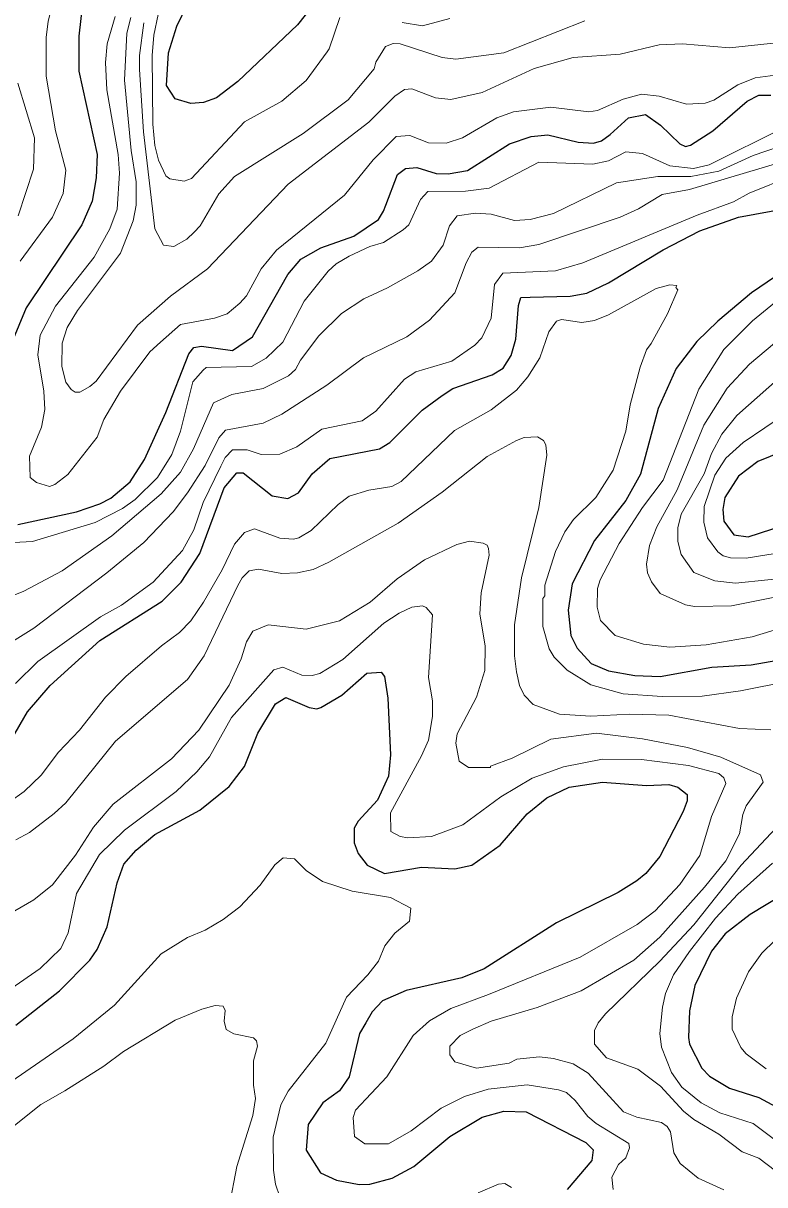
# Model space of a CAD drawing. Extents: x 423 to 448.8, y 7456.3 to 7484.
# Drawn here: x 432.836 to 434.009, y 7481.165 to 7483.003 of the extents above; entities that cross this region are included whole.
import ezdxf

# ---------------------------------------------------------------- set-up
doc = ezdxf.new("R2010")
doc.units = 0
doc.header["$LTSCALE"] = 0.032
doc.layers.add('1', color=7, linetype='Continuous', lineweight=25)
doc.layers.add('2', color=7, linetype='Continuous', lineweight=13)

msp = doc.modelspace()

# ---------------------------------------------------------------- linework, layer by layer
at = {"layer": '1'}
for points in [[(433.3265, 7483.0724), (433.27, 7483.0005), (433.1757, 7482.9107), (433.1417, 7482.8852), (433.1216, 7482.8775), (433.1014, 7482.876), (433.0766, 7482.8837), (433.0628, 7482.9046), (433.0658, 7482.9564), (433.079, 7482.9982), (433.1386, 7483.1219)], [(432.9305, 7483.0384), (432.9243, 7482.9827), (432.9243, 7482.927), (432.9529, 7482.7955), (432.9514, 7482.7584), (432.9452, 7482.7213), (432.9289, 7482.6842), (432.8407, 7482.5527), (432.8176, 7482.497)], [(432.8276, 7482.21), (432.9205, 7482.2301), (432.9576, 7482.2425), (432.9745, 7482.2518), (433.0055, 7482.2773), (433.0279, 7482.3129), (433.062, 7482.3871), (433.0983, 7482.48), (433.1061, 7482.49), (433.1184, 7482.4923), (433.1672, 7482.4853), (433.1989, 7482.507), (433.2546, 7482.6053), (433.2754, 7482.63), (433.3072, 7482.6478), (433.359, 7482.6663), (433.3984, 7482.6926), (433.4062, 7482.7058), (433.41, 7482.7151), (433.4286, 7482.7638), (433.441, 7482.7731), (433.4587, 7482.7746), (433.4897, 7482.7654), (433.5083, 7482.7646), (433.5392, 7482.77), (433.6057, 7482.8125), (433.6398, 7482.8241), (433.666, 7482.8264), (433.714, 7482.8149), (433.7387, 7482.8133), (433.7511, 7482.8172), (433.765, 7482.8272), (433.7937, 7482.8535), (433.8208, 7482.8589), (433.8447, 7482.8419), (433.8749, 7482.8125), (433.8841, 7482.8082), (433.8919, 7482.8102), (433.9275, 7482.8326), (433.9816, 7482.8798), (434.0002, 7482.8891), (434.0188, 7482.8891)], [(433.6196, 7482.5565), (433.6237, 7482.5689), (433.6382, 7482.5697), (433.7016, 7482.5712), (433.7279, 7482.5758), (433.762, 7482.5921), (433.8486, 7482.6447), (433.9066, 7482.6748), (433.9677, 7482.6965), (434.0714, 7482.7151)], [(434.0512, 7482.6192), (433.9886, 7482.5766), (433.9352, 7482.5317), (433.902, 7482.4993), (433.8694, 7482.4568), (433.8409, 7482.3933), (433.813, 7482.2897), (433.7898, 7482.2479), (433.7403, 7482.1845), (433.7047, 7482.1164), (433.6985, 7482.0747), (433.7024, 7482.0344), (433.7124, 7482.0143), (433.7349, 7481.9903), (433.762, 7481.9787), (433.8037, 7481.971), (433.844, 7481.9695), (433.9259, 7481.9842), (433.9878, 7481.988), (434.0512, 7481.9989)], [(432.7975, 7481.8364), (432.8431, 7481.9138), (432.8787, 7481.9555), (432.9576, 7482.0267), (433.0558, 7482.0886), (433.0859, 7482.1187), (433.1154, 7482.1644), (433.154, 7482.268), (433.1741, 7482.292), (433.1842, 7482.292), (433.2298, 7482.2556), (433.2546, 7482.251), (433.2716, 7482.2603), (433.2932, 7482.2904), (433.3211, 7482.3144), (433.4, 7482.3299), (433.4162, 7482.34), (433.4673, 7482.391), (433.499, 7482.4142), (433.516, 7482.425), (433.5779, 7482.4467), (433.5956, 7482.4575), (433.608, 7482.4776), (433.6158, 7482.5032), (433.6196, 7482.5565)], [(434.0543, 7482.3322), (433.9987, 7482.3098), (433.9677, 7482.2866), (433.946, 7482.2526), (433.9429, 7482.234), (433.9445, 7482.2154), (433.9607, 7482.1937), (433.9832, 7482.1907), (434.0582, 7482.2146)], [(432.8245, 7481.418), (432.8934, 7481.4721), (432.9413, 7481.5209), (432.9529, 7481.5379), (432.9692, 7481.5735), (432.9846, 7481.6431), (432.9954, 7481.6725), (433.0148, 7481.6949), (433.0442, 7481.7196), (433.1154, 7481.7583), (433.1618, 7481.7954), (433.1865, 7481.8272), (433.2074, 7481.8798), (433.2352, 7481.9261), (433.2515, 7481.9362), (433.2886, 7481.9207), (433.3009, 7481.9184), (433.3072, 7481.9207), (433.3404, 7481.9401), (433.3798, 7481.9749), (433.4023, 7481.9764), (433.4077, 7481.9695), (433.4131, 7481.9354), (433.417, 7481.8457), (433.4139, 7481.8117), (433.3969, 7481.7738), (433.366, 7481.7405), (433.3598, 7481.7297), (433.3598, 7481.7065), (433.366, 7481.6895), (433.3806, 7481.6709), (433.4077, 7481.6578), (433.4665, 7481.6678), (433.5191, 7481.6655), (433.5461, 7481.6709), (433.591, 7481.7026), (433.6336, 7481.7521), (433.6645, 7481.7776), (433.7001, 7481.7947), (433.7527, 7481.8024), (433.8223, 7481.797), (433.8579, 7481.7985), (433.8718, 7481.7946), (433.8865, 7481.783), (433.8865, 7481.773), (433.8803, 7481.756), (433.8432, 7481.6848), (433.8215, 7481.6577), (433.8068, 7481.6461), (433.7774, 7481.6276), (433.68, 7481.5796), (433.5655, 7481.5069), (433.5299, 7481.493), (433.4418, 7481.4729), (433.4046, 7481.4567), (433.3884, 7481.4389), (433.3783, 7481.4219), (433.3682, 7481.4049), (433.352, 7481.336), (433.3365, 7481.3143), (433.3103, 7481.295), (433.287, 7481.261), (433.2839, 7481.22), (433.3064, 7481.1844), (433.3319, 7481.1728), (433.3675, 7481.1658), (433.3845, 7481.1666), (433.4201, 7481.1759)], [(434.0675, 7481.6423), (433.9863, 7481.5928), (433.9468, 7481.5626), (433.9251, 7481.5348), (433.8989, 7481.4807), (433.8904, 7481.4404), (433.8888, 7481.3987), (433.8904, 7481.3878), (433.9097, 7481.3499), (433.9221, 7481.3375), (433.9537, 7481.3182), (434.0002, 7481.3035), (434.042, 7481.2811)], [(433.4201, 7481.1759), (433.4541, 7481.1945), (433.5113, 7481.2416), (433.5624, 7481.2726), (433.5965, 7481.2819), (433.632, 7481.2811), (433.7263, 7481.2324), (433.738, 7481.2208), (433.7356, 7481.2037), (433.697, 7481.1581)]]:
    msp.add_lwpolyline(points, dxfattribs=at)
at = {"layer": '2'}
for points in [[(432.8361, 7483.3524), (432.8531, 7483.3261), (432.8632, 7483.3168), (432.9174, 7483.2766), (432.956, 7483.2526), (432.9684, 7483.2395), (432.9684, 7483.2062), (432.9583, 7483.1915), (432.915, 7483.1173), (432.891, 7483.0678), (432.8756, 7483.0059), (432.8725, 7482.9812), (432.8725, 7482.9193), (432.8872, 7482.8327), (432.9034, 7482.7708), (432.8995, 7482.7337), (432.8825, 7482.6965), (432.8315, 7482.6269)], [(432.9815, 7483.0137), (432.9691, 7482.9703), (432.9661, 7482.9409), (432.9684, 7482.8976), (432.9862, 7482.7955), (432.9885, 7482.7661), (432.9846, 7482.7089), (432.973, 7482.678), (432.9483, 7482.6331), (432.8872, 7482.5557), (432.8632, 7482.5094), (432.8593, 7482.4784), (432.8686, 7482.4212), (432.8701, 7482.3918), (432.8648, 7482.3639), (432.8462, 7482.3183), (432.847, 7482.2843), (432.857, 7482.2765), (432.8779, 7482.2703), (432.8864, 7482.2734), (432.9065, 7482.2889), (432.9529, 7482.3484), (432.9638, 7482.3763), (432.99, 7482.4212), (433.0365, 7482.483), (433.0534, 7482.4985), (433.0852, 7482.5264), (433.1386, 7482.5364), (433.1586, 7482.5434), (433.1788, 7482.5604), (433.1896, 7482.572), (433.2128, 7482.6145), (433.2368, 7482.6439), (433.3443, 7482.7313), (433.3899, 7482.787), (433.4262, 7482.8241), (433.448, 7482.8257), (433.4773, 7482.8141), (433.5052, 7482.8133), (433.5314, 7482.8218), (433.5856, 7482.8535), (433.6119, 7482.8628), (433.6707, 7482.8705), (433.731, 7482.8628), (433.745, 7482.8651), (433.7852, 7482.8829), (433.8146, 7482.8906), (433.8424, 7482.8875), (433.8857, 7482.8752), (433.9151, 7482.8767), (433.929, 7482.8814), (433.9669, 7482.9054), (433.994, 7482.9169), (434.0652, 7482.9262)], [(433.0063, 7483.0121), (433.0001, 7482.9874), (432.9962, 7482.9131), (433.007, 7482.8017), (433.0148, 7482.7522), (433.0148, 7482.7151), (433.0101, 7482.6903), (432.99, 7482.6393), (432.922, 7482.5488), (432.9057, 7482.5217), (432.898, 7482.497), (432.8972, 7482.4599), (432.9034, 7482.4351), (432.9119, 7482.4235), (432.9181, 7482.4196), (432.9258, 7482.4196), (432.9413, 7482.4281), (432.9513, 7482.4366), (433.0171, 7482.5256), (433.069, 7482.5712), (433.1277, 7482.6145), (433.2553, 7482.7483), (433.383, 7482.8465), (433.424, 7482.8876), (433.4394, 7482.8984), (433.451, 7482.8991), (433.4882, 7482.8852), (433.5129, 7482.8822)], [(433.0496, 7483.0167), (433.0426, 7482.9843), (433.0403, 7482.9518), (433.0411, 7482.8435), (433.0442, 7482.8095), (433.0504, 7482.7863), (433.062, 7482.7615), (433.0682, 7482.7569), (433.0906, 7482.753), (433.1022, 7482.7576), (433.1865, 7482.8473), (433.2453, 7482.8798), (433.284, 7482.9123), (433.3172, 7482.9579), (433.3203, 7482.9626), (433.3373, 7483.0121)], [(433.4356, 7483.0044), (433.4681, 7482.9989), (433.5114, 7483.0106)], [(433.7248, 7483.0067), (433.5965, 7482.9564), (433.5207, 7482.9463), (433.499, 7482.9487), (433.4325, 7482.9703), (433.4217, 7482.9711), (433.4093, 7482.9664), (433.3938, 7482.9417), (433.3915, 7482.9309), (433.3505, 7482.8821), (433.2793, 7482.8288), (433.1703, 7482.7607), (433.1455, 7482.7329), (433.1161, 7482.6826), (433.1068, 7482.6725), (433.0952, 7482.6617), (433.0743, 7482.6501), (433.0581, 7482.6517), (433.0442, 7482.678), (433.0264, 7482.8311), (433.0202, 7482.9301), (433.0202, 7482.9518), (433.0271, 7483.0036)], [(433.5129, 7482.8822), (433.5624, 7482.8937), (433.6444, 7482.9316), (433.7063, 7482.9487), (433.7805, 7482.9541), (433.8424, 7482.9688), (433.8795, 7482.9703), (433.9538, 7482.9641), (434.0528, 7482.9749)], [(432.8284, 7482.6981), (432.8523, 7482.7723), (432.8539, 7482.8218), (432.8276, 7482.9085)], [(432.8013, 7482.1806), (432.8508, 7482.1829), (432.9498, 7482.2131), (432.9932, 7482.2355), (433.0133, 7482.2494), (433.0488, 7482.2843), (433.0712, 7482.3206), (433.0852, 7482.3578), (433.1045, 7482.4358), (433.1207, 7482.4544), (433.1254, 7482.4583), (433.1973, 7482.4598), (433.2206, 7482.473), (433.2468, 7482.4985), (433.2808, 7482.5635), (433.3188, 7482.6107), (433.3311, 7482.6223), (433.352, 7482.6346), (433.3845, 7482.6501), (433.4062, 7482.6563), (433.4371, 7482.6764), (433.4464, 7482.6841), (433.4649, 7482.7244), (433.4765, 7482.7367), (433.5361, 7482.7375), (433.5733, 7482.7421), (433.6521, 7482.7832), (433.7372, 7482.7801), (433.762, 7482.7854), (433.7898, 7482.7994), (433.8161, 7482.797), (433.8594, 7482.7777), (433.8966, 7482.7731), (433.9213, 7482.7793), (434.0404, 7482.838)], [(434.0528, 7482.8148), (433.9909, 7482.794), (433.9369, 7482.769), (433.8927, 7482.7604), (433.8402, 7482.7604), (433.7751, 7482.7504), (433.6753, 7482.7019), (433.6382, 7482.6926), (433.6135, 7482.6911), (433.5763, 7482.7012), (433.5516, 7482.7027), (433.523, 7482.6981), (433.5106, 7482.6826), (433.5005, 7482.6517), (433.482, 7482.6269), (433.4603, 7482.6114), (433.4124, 7482.5843), (433.3752, 7482.5673), (433.3397, 7482.5441), (433.3041, 7482.5086), (433.2747, 7482.4699), (433.2669, 7482.4552), (433.2561, 7482.4451), (433.2159, 7482.425), (433.1664, 7482.4157), (433.137, 7482.4026), (433.1053, 7482.3299), (433.0852, 7482.2928), (433.0542, 7482.2587), (432.9761, 7482.1922), (432.898, 7482.1365), (432.8369, 7482.1048), (432.7874, 7482.0847)], [(432.741, 7481.9764), (432.8531, 7482.046), (432.9684, 7482.1334), (433.0272, 7482.1814), (433.0735, 7482.2301), (433.096, 7482.2603), (433.1239, 7482.3036), (433.1455, 7482.3469), (433.1563, 7482.3593), (433.2159, 7482.3701), (433.2453, 7482.3848), (433.3165, 7482.4304), (433.3745, 7482.4738), (433.4433, 7482.507), (433.4789, 7482.5333), (433.5191, 7482.5766), (433.5369, 7482.6238), (433.5462, 7482.6408), (433.5562, 7482.6486), (433.6212, 7482.6478), (433.6521, 7482.6532), (433.7805, 7482.6965), (433.8099, 7482.7096), (433.847, 7482.7321), (433.8904, 7482.7398), (434.0652, 7482.7924)], [(432.8238, 7481.9587), (432.8593, 7481.9934), (432.9583, 7482.0638), (432.9916, 7482.0824), (433.0419, 7482.1187), (433.0883, 7482.169), (433.1061, 7482.2015), (433.1207, 7482.2448), (433.1486, 7482.3021), (433.1555, 7482.316), (433.1672, 7482.3283), (433.1904, 7482.3283), (433.2128, 7482.3206), (433.2422, 7482.3214), (433.2693, 7482.333), (433.3087, 7482.3608), (433.3722, 7482.374), (433.3938, 7482.3894), (433.4394, 7482.4397), (433.4572, 7482.4513), (433.5145, 7482.4683), (433.5508, 7482.4939), (433.5616, 7482.5055), (433.5763, 7482.5364), (433.5817, 7482.5898), (433.5949, 7482.6076), (433.6784, 7482.6114), (433.7218, 7482.6238), (433.9027, 7482.6996), (433.96, 7482.7205), (433.9847, 7482.7344), (434.0528, 7482.7615)], [(433.383, 7482.2641), (433.4193, 7482.2703), (433.434, 7482.2781), (433.5183, 7482.3585), (433.5763, 7482.3917), (433.6166, 7482.4227), (433.6343, 7482.4436), (433.6537, 7482.4738), (433.6676, 7482.5147), (433.6799, 7482.5318), (433.6877, 7482.5341), (433.7202, 7482.5295), (433.7403, 7482.5326), (433.762, 7482.5418), (433.8378, 7482.5836), (433.8594, 7482.589), (433.8702, 7482.5882), (433.8687, 7482.5852), (433.8718, 7482.5813), (433.8555, 7482.5434), (433.8299, 7482.4963), (433.8223, 7482.4861), (433.8122, 7482.4591), (433.7967, 7482.3995), (433.7898, 7482.3578), (433.7697, 7482.2959), (433.7419, 7482.2525), (433.707, 7482.2177), (433.6931, 7482.1984), (433.6784, 7482.1675), (433.6614, 7482.1141), (433.6614, 7482.0971), (433.6583, 7482.0932), (433.6583, 7482.0484), (433.6684, 7482.0135), (433.6761, 7482.0004), (433.697, 7481.9795), (433.7341, 7481.9563), (433.7852, 7481.9424), (433.8471, 7481.9377), (433.9105, 7481.9385), (433.9708, 7481.947), (434.1224, 7481.9772)], [(434.042, 7482.5751), (433.9901, 7482.5325), (433.9445, 7482.4869), (433.905, 7482.4243), (433.8486, 7482.2804), (433.8161, 7482.2371), (433.779, 7482.1799), (433.7488, 7482.1226), (433.745, 7482.1087), (433.7442, 7482.0793), (433.7496, 7482.0584), (433.7728, 7482.0344), (433.8177, 7482.0205), (433.8594, 7482.0158), (433.9167, 7482.0197), (433.9894, 7482.0321), (434.0605, 7482.0538)], [(434.025, 7482.4969), (433.9855, 7482.4637), (433.9499, 7482.4258), (433.9128, 7482.367), (433.871, 7482.2649), (433.8385, 7482.2062), (433.8269, 7482.1768), (433.8223, 7482.1474), (433.8238, 7482.1335), (433.83, 7482.1195), (433.844, 7482.1009), (433.8842, 7482.0831), (433.8981, 7482.0801), (433.9569, 7482.0816), (434.0466, 7482.0994)], [(434.0652, 7482.128), (433.9631, 7482.1172), (433.9306, 7482.121), (433.8973, 7482.1342), (433.8772, 7482.1628), (433.8718, 7482.183), (433.8718, 7482.2046), (433.8772, 7482.2263), (433.9136, 7482.2904), (433.9251, 7482.3222), (433.9414, 7482.3531), (433.9654, 7482.3825), (434.0667, 7482.4722)], [(434.0783, 7482.4095), (433.9754, 7482.3399), (433.9476, 7482.3152), (433.9305, 7482.2881), (433.9136, 7482.2386), (433.9128, 7482.2139), (433.919, 7482.1891), (433.9352, 7482.1667), (433.9437, 7482.1605), (433.9553, 7482.1574), (433.9801, 7482.1566), (434.042, 7482.1667)], [(432.8245, 7481.7111), (432.8462, 7481.7227), (432.8849, 7481.7529), (432.9034, 7481.7699), (432.9823, 7481.8673), (433.096, 7481.9648), (433.1223, 7482.002), (433.1757, 7482.1133), (433.1826, 7482.1257), (433.1934, 7482.1365), (433.2082, 7482.1396), (433.2453, 7482.1326), (433.2701, 7482.1334), (433.2948, 7482.1388), (433.3196, 7482.1505), (433.4294, 7482.2123), (433.499, 7482.261), (433.5702, 7482.3175), (433.6166, 7482.343), (433.6289, 7482.3477), (433.6498, 7482.3485), (433.6591, 7482.343), (433.663, 7482.3361), (433.6645, 7482.3198), (433.6521, 7482.2371), (433.6243, 7482.1257), (433.6135, 7482.0515), (433.6135, 7482.002), (433.6166, 7481.9772), (433.6212, 7481.9555), (433.6289, 7481.9401), (433.6429, 7481.9254), (433.6846, 7481.9099)], [(432.8137, 7481.7707), (432.8377, 7481.7877), (432.8647, 7481.8132), (432.8918, 7481.8496), (432.9251, 7481.8844), (432.9661, 7481.9369), (432.9986, 7481.9695), (433.055, 7482.0182), (433.0836, 7482.039), (433.1014, 7482.0577), (433.1215, 7482.087), (433.1509, 7482.1381), (433.1703, 7482.1791), (433.1865, 7482.1976), (433.202, 7482.2031), (433.2422, 7482.1883), (433.2639, 7482.1868), (433.2723, 7482.1891), (433.2917, 7482.2007), (433.3342, 7482.2417), (433.352, 7482.2549), (433.383, 7482.2641)], [(432.823, 7481.599), (432.8531, 7481.616), (432.8825, 7481.6399), (432.9189, 7481.6871), (432.9475, 7481.7313), (432.9784, 7481.7676), (433.0705, 7481.8395), (433.1138, 7481.8844), (433.1618, 7481.9556), (433.1811, 7481.9973), (433.1896, 7482.0244), (433.1996, 7482.0414), (433.2236, 7482.0514), (433.284, 7482.0445), (433.3366, 7482.0576), (433.3853, 7482.087), (433.4278, 7482.1241), (433.4712, 7482.1543), (433.5222, 7482.1783), (433.5423, 7482.1837), (433.564, 7482.1806), (433.5702, 7482.1775), (433.5724, 7482.1721), (433.5732, 7482.1613), (433.5609, 7482.1017), (433.5585, 7482.0685), (433.5671, 7482.0174), (433.5663, 7481.9788), (433.5531, 7481.937), (433.5229, 7481.879), (433.5207, 7481.8643), (433.5261, 7481.8357), (433.5408, 7481.8256), (433.5755, 7481.8256), (433.5755, 7481.8279), (433.6096, 7481.8403), (433.6707, 7481.8705), (433.7434, 7481.8797), (433.8161, 7481.8712), (433.8873, 7481.8573), (433.9399, 7481.8418), (434.0025, 7481.814), (434.0071, 7481.8024), (433.9801, 7481.7652), (433.9746, 7481.7514), (433.9693, 7481.7204), (433.9476, 7481.6779), (433.9143, 7481.6361), (433.8432, 7481.5572), (433.8022, 7481.5208), (433.7187, 7481.4721), (433.6491, 7481.4458), (433.5763, 7481.4242), (433.5477, 7481.4118), (433.5276, 7481.4017), (433.5114, 7481.3847), (433.5114, 7481.3708)], [(433.4835, 7481.9308), (433.4773, 7481.9679), (433.4835, 7482.0669), (433.4735, 7482.0785), (433.468, 7482.0816), (433.451, 7482.0793), (433.4309, 7482.07), (433.4069, 7482.0538), (433.342, 7481.9965), (433.3056, 7481.9741), (433.2933, 7481.971), (433.277, 7481.9718), (433.2468, 7481.9841), (433.2329, 7481.9803), (433.1656, 7481.9045), (433.1308, 7481.8426), (433.1107, 7481.8186), (433.0782, 7481.7877), (432.9963, 7481.7266), (432.9568, 7481.6879), (432.9204, 7481.6261), (432.9073, 7481.5642), (432.8957, 7481.5394), (432.8632, 7481.5077), (432.8168, 7481.4752)], [(433.7697, 7481.1581), (433.7674, 7481.1775), (433.7782, 7481.1976), (433.7898, 7481.2083), (433.7952, 7481.2238), (433.7944, 7481.2308), (433.7426, 7481.2625), (433.7294, 7481.2734), (433.7094, 7481.2989), (433.6955, 7481.3112), (433.6831, 7481.3159), (433.6336, 7481.3236), (433.5717, 7481.3167), (433.5346, 7481.305), (433.4975, 7481.2865), (433.4502, 7481.2509), (433.4139, 7481.23), (433.3768, 7481.23), (433.3605, 7481.2416), (433.3582, 7481.2718), (433.3621, 7481.2834), (433.4116, 7481.336), (433.4533, 7481.4018), (433.4789, 7481.4249), (433.5129, 7481.4443), (433.5725, 7481.4667), (433.7171, 7481.5255), (433.8076, 7481.5773), (433.8362, 7481.599), (433.8749, 7481.6407), (433.9066, 7481.6864), (433.9251, 7481.7483), (433.9476, 7481.8001), (433.9445, 7481.8093), (433.9368, 7481.8163), (433.8888, 7481.8287), (433.8146, 7481.838), (433.7527, 7481.8387), (433.6908, 7481.8264), (433.6413, 7481.8086), (433.5918, 7481.7792), (433.5315, 7481.7351), (433.482, 7481.7165), (433.4449, 7481.7142), (433.4325, 7481.7165), (433.4178, 7481.7243), (433.417, 7481.7537), (433.4665, 7481.8442), (433.4773, 7481.8689), (433.4835, 7481.9061), (433.4835, 7481.9308)], [(433.6846, 7481.9099), (433.7341, 7481.9068), (433.796, 7481.9099), (433.8579, 7481.9083), (433.9693, 7481.8875), (434.0188, 7481.8852)], [(434.0272, 7481.7297), (433.9723, 7481.6709), (433.8973, 7481.5766), (433.8432, 7481.5193), (433.7573, 7481.4358), (433.7457, 7481.4219), (433.7403, 7481.4095), (433.7403, 7481.3878), (433.7588, 7481.3662), (433.8084, 7481.3484), (433.8447, 7481.3213), (433.881, 7481.2818), (433.8973, 7481.2687), (433.9368, 7481.2455), (433.9739, 7481.2177), (434.0002, 7481.2076), (434.0265, 7481.1875)], [(432.8029, 7481.319), (432.915, 7481.3963), (432.9808, 7481.4497), (433.0542, 7481.5309), (433.096, 7481.5564), (433.1238, 7481.568), (433.1525, 7481.585), (433.1788, 7481.6051), (433.2113, 7481.6392), (433.2345, 7481.6717), (433.2476, 7481.6825), (433.2654, 7481.6809), (433.284, 7481.6624), (433.3095, 7481.6454), (433.3567, 7481.6299), (433.417, 7481.6199), (433.4495, 7481.6029), (433.4471, 7481.5827), (433.4239, 7481.5634), (433.4085, 7481.5433), (433.3984, 7481.5193), (433.3814, 7481.4977), (433.3474, 7481.4621), (433.3149, 7481.3894), (433.2553, 7481.3135), (433.2438, 7481.2919), (433.2314, 7481.2409), (433.2321, 7481.1883), (433.2352, 7481.1666), (433.2422, 7481.1465)], [(434.0219, 7481.674), (433.9669, 7481.6253), (433.9313, 7481.5874), (433.8904, 7481.5347), (433.8648, 7481.4977), (433.8524, 7481.4683), (433.8478, 7481.4466), (433.8432, 7481.4049), (433.8463, 7481.3832), (433.8617, 7481.343), (433.878, 7481.3197), (433.9089, 7481.295), (433.9383, 7481.2795), (433.9909, 7481.2625), (434.0505, 7481.2177)], [(434.0682, 7481.5935), (434.0048, 7481.5317), (433.9839, 7481.5023), (433.9646, 7481.4605), (433.9576, 7481.4312), (433.9576, 7481.4118), (433.9715, 7481.3824), (433.9801, 7481.3724), (434.0118, 7481.3491)], [(433.1618, 7481.131), (433.1741, 7481.1945), (433.1996, 7481.2749), (433.2035, 7481.302), (433.2004, 7481.3229), (433.2004, 7481.3615), (433.2066, 7481.3847), (433.2051, 7481.3932), (433.2004, 7481.3979), (433.1695, 7481.404), (433.1571, 7481.411), (433.1542, 7481.4241), (433.1556, 7481.4412), (433.1525, 7481.4482), (433.1401, 7481.4489), (433.1185, 7481.4435), (433.0767, 7481.4257), (432.9947, 7481.3762), (432.9638, 7481.353), (432.9019, 7481.3143), (432.864, 7481.2927), (432.8222, 7481.2594), (432.7456, 7481.1643)], [(433.5114, 7481.3708), (433.5191, 7481.36), (433.5531, 7481.3499), (433.6049, 7481.3576), (433.6169, 7481.3641), (433.6529, 7481.3677), (433.6753, 7481.3654), (433.7063, 7481.3569), (433.7302, 7481.3422), (433.7859, 7481.2811), (433.8068, 7481.2726), (433.8463, 7481.264), (433.8548, 7481.2578), (433.8602, 7481.2494), (433.8656, 7481.2161), (433.8757, 7481.1991), (433.9042, 7481.1759), (433.9445, 7481.1573)], [(433.5562, 7481.1527), (433.5879, 7481.1666), (433.598, 7481.1674), (433.6088, 7481.1612)]]:
    msp.add_lwpolyline(points, dxfattribs=at)

doc.saveas('drawing.dxf')
